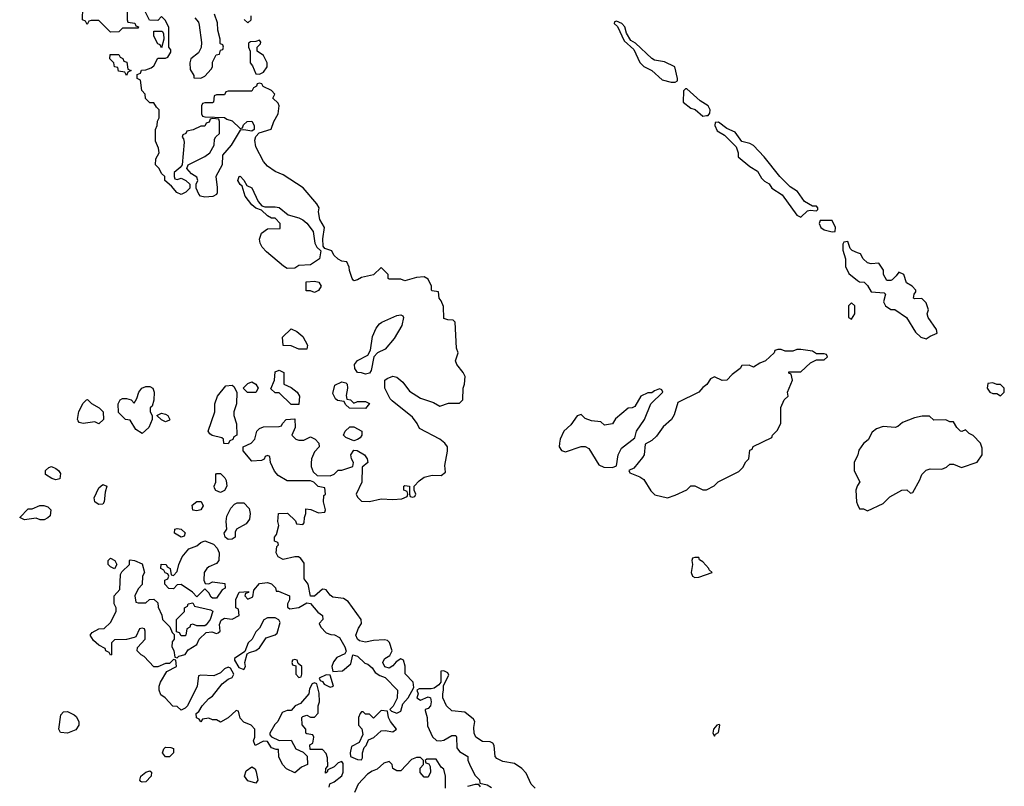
# Model space of a CAD drawing. Header units: inches. Extents: x 2348341 to 2479810, y 460419 to 613669.
# Tile 669 of 721: x 2455726 to 2460749, y 550259 to 554170. Entities that reach past the tile are written whole.
import ezdxf

# ---------------------------------------------------------------- set-up
doc = ezdxf.new("R2010")
doc.units = ezdxf.units.IN
doc.header["$MEASUREMENT"] = 0
doc.layers.add('C4555', color=7, linetype='Continuous')
doc.layers.add('C4565', color=7, linetype='Continuous')

msp = doc.modelspace()

# ---------------------------------------------------------------- linework, layer by layer
at = {"layer": 'C4555', "color": 2, "elevation": 42}
for points in [[(2456274, 554250), (2456274, 554170), (2456278, 554158), (2456312.7, 554152.7), (2456318, 554138), (2456332.7, 554132.7), (2456330, 554126), (2456250, 554126), (2456232, 554108), (2456190, 554106), (2456130, 554166), (2456090, 554166), (2456078, 554162), (2456070, 554146), (2456062, 554162), (2456046, 554170), (2456048, 554230)], [(2457305.2, 550254.8), (2457308.4, 550271.6), (2457330, 550281), (2457370, 550312), (2457376, 550330), (2457375.3, 550375.3), (2457370, 550386), (2457350, 550378), (2457330, 550358), (2457298, 550342), (2457294, 550330), (2457286, 550326), (2457288, 550350), (2457298, 550362), (2457296.4, 550403.6), (2457290, 550426), (2457270, 550446), (2457207.3, 550447.3), (2457206, 550470), (2457222, 550478), (2457226, 550510), (2457222, 550522), (2457190, 550526), (2457186, 550530), (2457186, 550550), (2457167.3, 550572.7), (2457166, 550610), (2457170, 550614), (2457190, 550622), (2457210, 550612), (2457230, 550612), (2457248.7, 550631.3), (2457249, 550670), (2457255.3, 550690), (2457254, 550734), (2457242, 550782), (2457230, 550786), (2457218, 550782), (2457204.7, 550755.3), (2457201, 550730), (2457158, 550682), (2457132, 550670), (2457110, 550646), (2457090, 550646), (2457065.4, 550634.6), (2457042, 550590), (2457026.8, 550573.2), (2457002, 550530), (2457002, 550522), (2457011.3, 550511.3), (2457050, 550492), (2457110, 550494), (2457134, 550450), (2457172.7, 550432.7), (2457192.7, 550412.7), (2457194, 550370), (2457163.6, 550356.4), (2457130, 550328), (2457087.3, 550347.3), (2457066, 550370), (2457048.4, 550408.4), (2457046, 550446), (2457034, 550446), (2457010, 550455.3), (2456990, 550488), (2456970, 550488.7), (2456927.3, 550467.3), (2456918, 550490), (2456926, 550510), (2456926, 550550), (2456906, 550570), (2456870, 550586), (2456850, 550606), (2456842, 550642), (2456830, 550646), (2456790, 550608), (2456750, 550586), (2456730, 550598), (2456710, 550598), (2456690, 550606), (2456658, 550602), (2456650, 550588), (2456642, 550602), (2456627.3, 550607.3), (2456626, 550630), (2456640.4, 550639.6), (2456657.2, 550670), (2456690, 550706), (2456710, 550718), (2456759.3, 550780.7), (2456790, 550804.7), (2456810, 550814), (2456818, 550830), (2456802, 550862), (2456790, 550866), (2456770, 550858), (2456750, 550838), (2456716.9, 550823.1), (2456650, 550826), (2456638, 550822), (2456632, 550770), (2456582, 550670), (2456570, 550658), (2456550, 550648), (2456530, 550666), (2456507.3, 550667.3), (2456468, 550710), (2456445.2, 550725.2), (2456437.2, 550750), (2456437.2, 550770), (2456444, 550790), (2456476.4, 550843.6), (2456526, 550870), (2456522, 550902), (2456510, 550906), (2456490, 550886), (2456470, 550886), (2456431.1, 550868.9), (2456410, 550868.7), (2456360.4, 550920.4), (2456346, 550930), (2456326, 550950), (2456327.3, 550967.3), (2456366, 551010), (2456366, 551050), (2456362, 551062), (2456350, 551066), (2456338, 551062), (2456318, 551022), (2456310, 551018), (2456270, 551008), (2456210, 551006), (2456194, 550990), (2456194, 550930), (2456190, 550928), (2456182, 550942), (2456166, 550950), (2456162, 550962), (2456130, 550978), (2456103.1, 551003.1), (2456086, 551030), (2456096.4, 551043.6), (2456130, 551062), (2456156.4, 551063.6), (2456190, 551094), (2456218, 551150), (2456218, 551170), (2456208.7, 551190), (2456208, 551230), (2456236.4, 551263.6), (2456240.4, 551339.6), (2456247.3, 551352.7), (2456286, 551390), (2456286, 551410), (2456290, 551414), (2456311.6, 551411.6), (2456350, 551394), (2456362, 551350), (2456352, 551330), (2456351.6, 551288.4), (2456330, 551266), (2456314, 551230), (2456318, 551198), (2456330, 551194), (2456370, 551194), (2456388.4, 551211.6), (2456410, 551214), (2456430, 551194), (2456432.7, 551172.7), (2456451.6, 551131.6), (2456454, 551110), (2456492.7, 551072.7), (2456503.6, 551043.6), (2456514, 551034), (2456514, 551010), (2456503.6, 550996.4), (2456502, 550970), (2456511.6, 550951.6), (2456518, 550918), (2456530, 550914), (2456538, 550922), (2456570, 550932), (2456585.2, 550954.8), (2456630, 550982), (2456642, 551010), (2456677.2, 551042.8), (2456706.4, 551046.4), (2456730, 551038), (2456739, 551041), (2456748, 551050), (2456744.7, 551084.7), (2456753.2, 551106.8), (2456770, 551116), (2456810, 551111.3), (2456846, 551130), (2456842, 551162), (2456828, 551170), (2456828.9, 551211.1), (2456846, 551250), (2456892.7, 551252.7), (2456892.7, 551247.3), (2456878, 551242), (2456874, 551230), (2456890, 551214), (2456915.3, 551224.7), (2456920.4, 551259.6), (2456950, 551294), (2456990, 551298), (2457010.9, 551290.9), (2457031.1, 551271.1), (2457034, 551254), (2457046, 551254), (2457102, 551230), (2457102, 551210), (2457092, 551190), (2457092.7, 551172.7), (2457103.6, 551163.6), (2457150, 551171.3), (2457190, 551194.8), (2457210, 551192), (2457247.1, 551147.1), (2457271.3, 551130), (2457272, 551110), (2457254, 551090), (2457262, 551070), (2457290, 551042), (2457312.7, 551032.7), (2457331.6, 551031.6), (2457358, 551018), (2457384.7, 550970), (2457392, 550948), (2457384.7, 550935.3), (2457344, 550916), (2457326.4, 550893.6), (2457318, 550870), (2457323.6, 550843.6), (2457372.3, 550847.7), (2457416, 550884), (2457426, 550930), (2457450, 550922), (2457486.8, 550886.8), (2457502, 550882), (2457523.6, 550863.6), (2457539.6, 550839.6), (2457563.6, 550823.6), (2457590, 550814), (2457654, 550750), (2457651.6, 550708.4), (2457631.6, 550668.4), (2457614, 550650), (2457622, 550642), (2457650, 550632), (2457670, 550642), (2457681.2, 550678.8), (2457708, 550710), (2457736.4, 550763.6), (2457733.2, 550790), (2457692.7, 550832.7), (2457692, 550872), (2457683.1, 550903.1), (2457670, 550909), (2457645.8, 550894.2), (2457630, 550874), (2457610, 550862), (2457588.7, 550868.7), (2457579, 550890), (2457581.2, 550898.8), (2457588, 550910), (2457614.2, 550925.8), (2457626, 550950), (2457612.7, 550992.7), (2457602, 551002), (2457586.6, 551006.6), (2457530, 551002.9), (2457490, 550993.6), (2457460.1, 551000.1), (2457449.4, 551009.4), (2457441.2, 551030), (2457454.2, 551065.8), (2457469, 551090), (2457468.7, 551110), (2457402, 551202), (2457377.2, 551217.2), (2457323, 551223), (2457310, 551233.2), (2457290, 551261.2), (2457282.7, 551262.7), (2457270, 551263.7), (2457230, 551229), (2457210, 551228), (2457198, 551290), (2457176.6, 551316.6), (2457177.2, 551397.2), (2457160.4, 551420.4), (2457148.7, 551428.7), (2457129, 551429), (2457070, 551416), (2457044, 551430), (2457034, 551450), (2457038, 551482), (2457046, 551490), (2457042, 551502), (2457026, 551510), (2457026, 551530), (2457036.4, 551543.6), (2457048, 551590), (2457042, 551610), (2457046, 551650), (2457091.6, 551651.6), (2457132.7, 551612.7), (2457138, 551598), (2457170, 551594), (2457176.4, 551603.6), (2457178, 551630), (2457186, 551650), (2457186, 551674), (2457211.6, 551671.6), (2457250, 551654), (2457282, 551658), (2457286, 551670), (2457275.3, 551710), (2457278, 551742), (2457286, 551750), (2457282, 551782), (2457248.4, 551788.4), (2457226, 551810), (2457210, 551818), (2457090, 551818), (2457045.2, 551845.2), (2457026, 551866), (2457006, 551910), (2457002, 551942), (2456990, 551946), (2456978, 551942), (2456972.7, 551927.3), (2456959.6, 551920.4), (2456910, 551918), (2456866, 551970), (2456866, 551990), (2456906, 552010), (2456926, 552030), (2456935.3, 552070), (2456950, 552084.7), (2456970, 552092), (2457050, 552094), (2457062, 552098), (2457066, 552110), (2457086, 552130), (2457130, 552134), (2457132, 552090), (2457114, 552050), (2457134, 552030), (2457150, 552024.7), (2457174.6, 552025.4), (2457210, 552042), (2457234, 552030), (2457252, 552010), (2457254, 551990), (2457230, 551966), (2457214, 551930), (2457212.7, 551907.3), (2457212, 551890), (2457223.6, 551863.6), (2457243.6, 551843.6), (2457310, 551842), (2457330, 551852), (2457350, 551872), (2457370, 551872), (2457426, 551890), (2457428, 551910), (2457418, 551930), (2457415.3, 551950), (2457430, 551974), (2457447.3, 551972.7), (2457484.7, 551950), (2457498, 551930), (2457502, 551910), (2457472.7, 551887.3), (2457472, 551810), (2457442, 551750), (2457450, 551734), (2457470, 551714), (2457510, 551712), (2457570, 551724.7), (2457630, 551722), (2457674.6, 551725.4), (2457702, 551738), (2457706, 551750), (2457702, 551762), (2457686, 551770), (2457686, 551790), (2457690, 551794), (2457714, 551790), (2457714, 551750), (2457718, 551738), (2457730, 551734), (2457742, 551738), (2457746, 551750), (2457738, 551770), (2457738, 551790), (2457763.2, 551816.8), (2457790, 551836), (2457830, 551846), (2457875.3, 551844.7), (2457898, 551862), (2457895.3, 551895.3), (2457908.9, 551968.9), (2457908.7, 551990), (2457895.3, 552010), (2457870, 552029), (2457764.7, 552084.7), (2457754, 552110), (2457730, 552142), (2457625.6, 552225.6), (2457616, 552236), (2457588.7, 552290), (2457588, 552330), (2457600.2, 552339.8), (2457630, 552351.3), (2457650, 552346.8), (2457680.5, 552320.5), (2457714.4, 552274.4), (2457770, 552238.8), (2457836.8, 552216.8), (2457870, 552198), (2457912.7, 552212.7), (2457970, 552214), (2457986, 552230), (2457988, 552290), (2457995.3, 552310), (2457998, 552350), (2457988, 552370), (2457955.3, 552410), (2457949, 552430), (2457962, 552470), (2457954.6, 552494.6), (2457947.3, 552627.3), (2457936.4, 552636.4), (2457910, 552638), (2457890, 552646), (2457887.3, 552707.3), (2457876.4, 552736.4), (2457866, 552750), (2457862, 552782), (2457830, 552786), (2457826, 552790), (2457826, 552810), (2457810, 552846), (2457790, 552858), (2457750, 552855.3), (2457690, 552838), (2457670, 552846), (2457610, 552846), (2457606, 552850), (2457606, 552870), (2457570, 552906), (2457531.6, 552868.4), (2457470, 552854), (2457450, 552842), (2457430, 552838), (2457422, 552850), (2457408, 552890), (2457407.3, 552907.3), (2457395.3, 552935.3), (2457370, 552938), (2457350, 552948), (2457329.1, 552969.1), (2457318, 552990), (2457283.1, 553003.1), (2457274.6, 553014.6), (2457272, 553052), (2457280.9, 553110), (2457256.3, 553150), (2457249.5, 553190.5), (2457253.2, 553210), (2457241.2, 553230), (2457171.9, 553311.9), (2457070, 553379), (2457030, 553395.3), (2456990, 553422), (2456970, 553446), (2456930, 553522), (2456925.2, 553554.8), (2456930, 553574), (2456948, 553592), (2457008.4, 553611.6), (2457022, 553650), (2457044, 553690), (2457049, 553730), (2457044, 553744), (2457018, 553770), (2457028, 553790), (2457010, 553808), (2456968.4, 553828.4), (2456962, 553842), (2456950, 553846), (2456938, 553842), (2456934, 553830), (2456918, 553822), (2456910, 553806), (2456790, 553806), (2456778, 553802), (2456770, 553786), (2456730, 553786), (2456718, 553782), (2456714, 553750), (2456710, 553746), (2456670, 553746), (2456658, 553742), (2456654, 553730), (2456654, 553690), (2456658, 553678), (2456670, 553674), (2456771.6, 553671.6), (2456782, 553662), (2456810, 553654), (2456850, 553614), (2456862, 553618), (2456867.3, 553632.7), (2456886, 553650), (2456910, 553652), (2456922, 553630), (2456922, 553610), (2456910, 553602), (2456870, 553608), (2456850, 553606), (2456804.7, 553530), (2456761, 553479), (2456758, 553430), (2456726, 553370), (2456733.4, 553313.4), (2456734, 553286), (2456730, 553278), (2456711.3, 553268.7), (2456670, 553264), (2456649, 553269), (2456639, 553279), (2456626, 553310), (2456626, 553330), (2456635.3, 553350), (2456630, 553366), (2456603.1, 553383.1), (2456578, 553410), (2456586, 553430), (2456670, 553471.3), (2456695.3, 553490), (2456718, 553530), (2456720.4, 553559.6), (2456727.3, 553572.7), (2456746, 553590), (2456746, 553650), (2456742, 553662), (2456710, 553666), (2456698, 553662), (2456692.7, 553647.3), (2456678, 553642), (2456670, 553626), (2456650, 553626), (2456611.6, 553608.4), (2456578, 553602), (2456574, 553590), (2456558, 553582), (2456554, 553570), (2456562, 553562), (2456565.4, 553545.4), (2456554, 553430), (2456544.7, 553415.3), (2456514, 553390), (2456514, 553370), (2456518, 553358), (2456530, 553354), (2456550, 553362), (2456574, 553350), (2456594, 553330), (2456594, 553310), (2456574, 553290), (2456550, 553278), (2456528.4, 553288.4), (2456500.4, 553320.4), (2456466, 553350), (2456466, 553370), (2456450, 553386), (2456438, 553410), (2456418, 553430), (2456420.4, 553459.6), (2456438, 553490), (2456434, 553514), (2456418, 553550), (2456418, 553610), (2456428, 553630), (2456428.4, 553651.6), (2456438, 553670), (2456438, 553710), (2456423.1, 553723.1), (2456410, 553746), (2456390, 553746), (2456367.3, 553767.3), (2456366, 553790), (2456348.4, 553808.4), (2456342, 553862), (2456326, 553870), (2456326, 553890), (2456342, 553898), (2456347.3, 553912.7), (2456370, 553914), (2456396.4, 553923.6), (2456410, 553934), (2456430, 553974), (2456470, 553974), (2456482, 553978), (2456496.4, 554003.6), (2456496.4, 554016.4), (2456486, 554030), (2456486, 554130), (2456470, 554166), (2456450, 554186), (2456430, 554166), (2456388, 554168), (2456368.4, 554208.4)], [(2456619.4, 554179.4), (2456637.5, 554157.5), (2456642, 554142), (2456654.2, 554054.2), (2456652, 554028), (2456638.7, 554001.3), (2456598.8, 553970), (2456594, 553950), (2456596, 553916), (2456614, 553886), (2456614, 553874), (2456650, 553872), (2456670, 553882), (2456703.1, 553916.9), (2456708.7, 553930), (2456710, 553954), (2456728.7, 553990), (2456746, 553994), (2456750, 554014), (2456762, 554018), (2456766, 554030), (2456762, 554042), (2456750, 554046), (2456749.1, 554049.1), (2456748.7, 554070), (2456736.4, 554116.4), (2456734.6, 554154.6), (2456719, 554199)], [(2456871.6, 554171.6), (2456890, 554154), (2456906, 554170), (2456906, 554190)], [(2460000, 552981.3), (2459972.5, 552992.5), (2459962, 553002), (2459950, 553038), (2459930, 553035.3), (2459925.4, 553025.4), (2459925.4, 552994.6), (2459938, 552950), (2459938, 552910), (2459955.3, 552875.3), (2460000, 552839.9)], [(2460000, 551946), (2459982, 551910), (2459982, 551870), (2460000, 551834)], [(2460000, 551793.2), (2459998, 551790), (2459992, 551770), (2459994, 551710), (2460000, 551696.5)], [(2458355.3, 550250), (2458335.3, 550270), (2458310, 550326), (2458288, 550350), (2458250, 550375.3), (2458190, 550385.6), (2458160.7, 550400.7), (2458151.5, 550411.5), (2458146.8, 550466.8), (2458139.5, 550479.5), (2458126, 550486), (2458086.7, 550486.7), (2458053.6, 550510), (2458043.6, 550530), (2458042, 550558), (2458048, 550590), (2458040.4, 550600.4), (2457997.2, 550637.2), (2457930, 550643.7), (2457903.7, 550670), (2457885.2, 550710), (2457884, 550730), (2457888.7, 550750), (2457887.3, 550772.7), (2457914.6, 550825.4), (2457910, 550838), (2457890, 550848), (2457874, 550846), (2457874, 550790), (2457863.5, 550776.5), (2457839.9, 550760.1), (2457824.5, 550755.5), (2457763.5, 550756.5), (2457752, 550750), (2457758, 550730), (2457752, 550710), (2457770, 550698), (2457810, 550716), (2457822, 550710), (2457824.7, 550690), (2457821, 550670), (2457810, 550655.3), (2457794, 550650), (2457794, 550646), (2457804.7, 550610), (2457806.4, 550566.4), (2457831.6, 550511.6), (2457852, 550492), (2457871.3, 550491.3), (2457890, 550494.8), (2457930, 550518), (2457950, 550517.3), (2457954.9, 550510), (2457955.5, 550455.5), (2457970, 550436), (2458011.3, 550410), (2458012, 550392), (2458023.6, 550363.6), (2458050, 550314), (2458071.6, 550291.6), (2458074, 550274), (2458110, 550266), (2458132.8, 550252.8)], [(2457898, 550250), (2457898, 550310), (2457890, 550346), (2457876.4, 550356.4), (2457850, 550398), (2457803.6, 550396.4), (2457794, 550390), (2457798, 550378), (2457812.7, 550372.7), (2457819.6, 550359.6), (2457822, 550330), (2457810, 550306), (2457790, 550306), (2457768.9, 550328.9), (2457768.4, 550351.6), (2457786, 550370), (2457786, 550390), (2457770, 550406), (2457750, 550406), (2457724.7, 550395.3), (2457670, 550338), (2457650, 550338), (2457628.9, 550348.9), (2457626, 550370), (2457610, 550386), (2457583.6, 550376.4), (2457550, 550346), (2457523.6, 550336.4), (2457499.6, 550320.4), (2457452, 550270), (2457433.7, 550226.3)], [(2458076.4, 550256.4), (2458068, 550268), (2458050, 550268.7), (2458010, 550258)]]:
    msp.add_lwpolyline(points, dxfattribs=at)
for points in [[(2458770, 554162), (2458761, 554159), (2458758, 554150), (2458776, 554136), (2458810, 554062), (2458858, 554018), (2458890, 553952), (2458910, 553931.3), (2458950.9, 553910.9), (2459003.6, 553863.6), (2459050, 553851.3), (2459070, 553852), (2459082, 553858), (2459082, 553870), (2459068, 553930), (2459014.8, 553954.8), (2458964.1, 553964.1), (2458950, 553972.7), (2458868, 554050), (2458844, 554064), (2458821.2, 554101.2), (2458813.2, 554133.2), (2458798, 554150)], [(2456450, 554026), (2456442, 554042), (2456430, 554046), (2456410, 554086), (2456410, 554112), (2456452, 554112), (2456459.6, 554099.6), (2456462, 554070)], [(2456950, 554066), (2456930, 554058), (2456903.6, 554056.4), (2456894, 554050), (2456894, 554030), (2456902, 554010), (2456902, 553950), (2456914, 553934), (2456930, 553894), (2456950, 553892), (2456970, 553902), (2456988.7, 553930), (2456989, 553950), (2456970, 553988), (2456938, 554010), (2456938, 554030), (2456954, 554046), (2456955.3, 554055.3)], [(2456270, 553886), (2456262, 553902), (2456230, 553908), (2456226, 553926), (2456208.9, 553928.9), (2456206, 553950), (2456186, 553970), (2456187.3, 553992.7), (2456231.6, 553991.6), (2456238, 553978), (2456252.7, 553972.7), (2456258, 553958), (2456272.7, 553952.7), (2456278, 553918), (2456294, 553910), (2456278, 553902)], [(2459130, 553818), (2459122, 553818), (2459112.7, 553807.3), (2459111.3, 553750), (2459150, 553718), (2459171.3, 553711.3), (2459210, 553678), (2459230, 553682), (2459238, 553682), (2459247.3, 553692.7), (2459248, 553710), (2459238, 553730), (2459196.4, 553756.4)], [(2459290, 553648), (2459274, 553646), (2459272, 553630), (2459283.5, 553603.5), (2459321, 553581), (2459381, 553521), (2459391, 553490), (2459391.3, 553470), (2459450, 553421), (2459490, 553398), (2459510, 553362), (2459525.4, 553345.4), (2459550, 553332), (2459562, 553310), (2459616.3, 553276.3), (2459690, 553172), (2459710, 553162), (2459744.7, 553195.3), (2459758, 553198), (2459790, 553194), (2459798, 553202), (2459798, 553210), (2459790, 553218), (2459770, 553218), (2459730, 553242), (2459693.1, 553293.1), (2459657, 553317), (2459604, 553370), (2459524, 553470), (2459470, 553528.7), (2459450, 553539), (2459408.9, 553548.9), (2459375.5, 553595.5), (2459334, 553614)], [(2456976, 553216), (2457030, 553216), (2457050, 553211.3), (2457094.8, 553174.8), (2457150, 553159.3), (2457170, 553148.4), (2457191.5, 553131.5), (2457223.8, 553090), (2457232, 553030), (2457242, 553010), (2457262, 552990), (2457256, 552950), (2457210, 552919.3), (2457150, 552915.3), (2457130, 552902), (2457090, 552901.2), (2457071.9, 552911.9), (2456984.9, 552984.9), (2456962.7, 553010), (2456952.3, 553030), (2456949, 553050), (2456959.3, 553080.7), (2456990, 553102.8), (2457055.3, 553104.7), (2457055.3, 553130), (2457030, 553158), (2457010, 553158), (2456990, 553169), (2456959, 553199), (2456930, 553209.2), (2456910, 553225.2), (2456876, 553270), (2456860.4, 553320.4), (2456850, 553328.7), (2456838, 553350), (2456846, 553370), (2456850, 553371.3), (2456870, 553352), (2456884.7, 553324.7), (2456910, 553311.3), (2456942.8, 553242.8), (2456961, 553221)], [(2459870, 553146), (2459810, 553146), (2459804.7, 553130), (2459812, 553110), (2459830, 553098), (2459870, 553086.8), (2459886, 553090), (2459888, 553110)], [(2457230, 552778), (2457210, 552786), (2457187.3, 552787.3), (2457187.3, 552832.7), (2457230, 552836), (2457252, 552830), (2457264.7, 552810), (2457250, 552788)], [(2459970, 552726), (2459954, 552710), (2459954, 552650), (2459970, 552642), (2459986, 552670), (2459986, 552710)], [(2457490, 552362), (2457470, 552368.7), (2457449.1, 552369.1), (2457435.3, 552390), (2457434, 552410), (2457450, 552430.8), (2457502, 552458), (2457515.3, 552484.7), (2457526.3, 552553.7), (2457544.1, 552595.9), (2457561.5, 552618.5), (2457572.5, 552627.5), (2457650, 552661), (2457670, 552664.7), (2457679.8, 552659.8), (2457684.7, 552650), (2457674.8, 552610), (2457635.8, 552544.2), (2457590.6, 552489.4), (2457552, 552470), (2457532, 552450), (2457519.6, 552380.4), (2457510, 552366)], [(2457150, 552488.7), (2457110, 552506), (2457070, 552508), (2457066, 552550), (2457110, 552592), (2457139.6, 552579.6), (2457170, 552554), (2457194, 552510), (2457190, 552488.7)], [(2459710, 552488), (2459690, 552488), (2459670, 552478), (2459630, 552478), (2459610, 552488), (2459592.7, 552487.3), (2459578, 552482), (2459574, 552470), (2459530.9, 552429.1), (2459502, 552418), (2459470, 552398), (2459447.3, 552407.3), (2459410, 552406), (2459402, 552390), (2459359.6, 552360.4), (2459334, 552330), (2459308.9, 552328.9), (2459270, 552348), (2459250, 552338), (2459230.8, 552309.2), (2459210, 552294), (2459190.5, 552269.5), (2459083.4, 552216.6), (2459065.2, 552154.8), (2459051, 552130), (2459008, 552092), (2458974.9, 552045.1), (2458950, 552023.7), (2458916, 552004), (2458910.7, 551950), (2458903, 551937), (2458858.8, 551881.2), (2458834, 551870), (2458838, 551858), (2458890, 551838), (2458910, 551824.7), (2458946, 551766), (2458966, 551746), (2459030, 551731.3), (2459070, 551744.7), (2459130, 551772), (2459150, 551791.3), (2459170, 551791.3), (2459210, 551772), (2459230, 551772), (2459268.4, 551791.6), (2459288.4, 551811.6), (2459394.6, 551865.4), (2459414.6, 551885.4), (2459430, 551914), (2459446, 551930), (2459450, 551974), (2459462, 551978), (2459468.4, 551991.6), (2459562, 552038), (2459566, 552050), (2459590, 552074), (2459608, 552110), (2459608.4, 552191.6), (2459626, 552230), (2459646, 552250), (2459642, 552270), (2459668, 552330), (2459662, 552362), (2459650, 552366), (2459650, 552374), (2459710, 552374), (2459760.4, 552419.6), (2459790, 552434), (2459830, 552434), (2459846, 552450), (2459842, 552462), (2459830, 552466), (2459790, 552466), (2459770, 552478)], [(2457110, 552206), (2457050, 552266), (2457030, 552266), (2457007.3, 552287.3), (2457026, 552330), (2457030, 552374), (2457050, 552382), (2457074, 552370), (2457074, 552310), (2457110, 552294), (2457142, 552270), (2457154, 552250), (2457150, 552206)], [(2456350, 552059), (2456318.6, 552078.6), (2456290, 552126), (2456266, 552130), (2456230, 552166), (2456228.7, 552210), (2456238, 552230), (2456250, 552238), (2456270, 552238), (2456294, 552230), (2456310, 552214), (2456323.1, 552236.9), (2456334, 552270), (2456348.7, 552290), (2456370, 552299.1), (2456390, 552298.8), (2456404.7, 552290), (2456411.3, 552270), (2456411.1, 552228.9), (2456401, 552199), (2456392, 552190), (2456392, 552170), (2456402, 552150), (2456401, 552130), (2456384, 552090)], [(2456790, 552006), (2456767.3, 552007.3), (2456766, 552030), (2456756.4, 552036.4), (2456708.4, 552048.4), (2456696.4, 552056.4), (2456688, 552070), (2456722, 552170), (2456722, 552210), (2456735.3, 552250), (2456778, 552302), (2456810, 552304.7), (2456818.8, 552298.8), (2456834, 552270), (2456832, 552210), (2456818, 552170), (2456818, 552150), (2456832.7, 552107.3), (2456834, 552050), (2456818, 552042), (2456812.7, 552027.3), (2456798, 552022)], [(2456888.7, 552268.7), (2456866, 552290), (2456890, 552314), (2456910, 552322), (2456931.1, 552311.1), (2456942, 552290), (2456930, 552268.7)], [(2457430, 552214), (2457450, 552222), (2457490, 552222), (2457511.1, 552211.1), (2457490, 552186), (2457408.4, 552188.4), (2457387.3, 552207.3), (2457382, 552222), (2457347.3, 552227.3), (2457336.4, 552236.4), (2457323.1, 552263.1), (2457334, 552306), (2457370, 552322.8), (2457390, 552318), (2457396, 552310), (2457398.8, 552290), (2457392, 552252), (2457394, 552234), (2457414, 552230)], [(2458990, 552286), (2458963.6, 552276.4), (2458950, 552266), (2458930, 552266), (2458894, 552250), (2458863.6, 552196.4), (2458851.1, 552188.9), (2458830, 552188), (2458766, 552134), (2458750, 552108), (2458710, 552102), (2458690, 552118), (2458643.1, 552123.1), (2458610, 552135.3), (2458590, 552155.3), (2458570, 552148.7), (2458537.1, 552102.9), (2458501, 552070), (2458482.8, 552030), (2458478.8, 552010), (2458478, 551990), (2458490, 551972), (2458510, 551964.7), (2458590, 551992), (2458610, 551992), (2458630, 551982), (2458679.6, 551899.6), (2458706.4, 551886.4), (2458750, 551886), (2458770, 551894), (2458779.3, 551950), (2458796.5, 551983.5), (2458863.1, 552036.9), (2458873.2, 552070), (2458914, 552130), (2458946, 552210), (2459006, 552270), (2459002, 552282)], [(2456130, 552108), (2456110, 552118), (2456049.3, 552109.3), (2456030, 552115.3), (2456023.7, 552123.7), (2456021.2, 552130), (2456028.4, 552171.6), (2456050, 552214), (2456066, 552230), (2456071.6, 552231.6), (2456091.6, 552211.6), (2456132, 552190), (2456152, 552170), (2456154, 552130)], [(2456470, 552118), (2456450, 552128), (2456426, 552150), (2456450, 552162), (2456470, 552158), (2456482, 552150), (2456492, 552130), (2456490, 552126)], [(2457430, 552022), (2457390, 552038), (2457378, 552050), (2457386, 552070), (2457410, 552092), (2457430, 552092), (2457471.3, 552071.3), (2457472, 552050), (2457463.6, 552036.4), (2457450, 552028)], [(2455910, 551822), (2455890, 551828.7), (2455858, 551850), (2455858, 551870), (2455874.6, 551885.4), (2455889.1, 551890.9), (2455910, 551881), (2455924.7, 551870), (2455934.4, 551854.4), (2455930, 551828)], [(2456750, 551758), (2456727.3, 551767.3), (2456720.4, 551780.4), (2456718, 551790), (2456726, 551810), (2456726, 551850), (2456730, 551854), (2456750, 551854), (2456772.7, 551832.7), (2456779.6, 551819.6), (2456782, 551790), (2456770, 551768)], [(2456130, 551697.2), (2456120.9, 551700.9), (2456109.3, 551709.3), (2456105.2, 551730), (2456130, 551782), (2456150, 551798), (2456171.3, 551790), (2456161.4, 551758.6), (2456157.3, 551710), (2456150, 551699)], [(2455830, 551618), (2455810, 551626), (2455750, 551618), (2455726, 551630), (2455770, 551674), (2455790, 551674), (2455828.9, 551691.1), (2455848.9, 551691.1), (2455870, 551684.7), (2455884.7, 551670), (2455882, 551638), (2455870, 551628), (2455850, 551618)], [(2456630, 551664), (2456610, 551668), (2456606.6, 551693.4), (2456630, 551712), (2456651.3, 551711.3), (2456662, 551690), (2456650, 551669)], [(2456790, 551517.2), (2456782.5, 551522.5), (2456774, 551530), (2456769, 551550), (2456782, 551570), (2456779, 551610), (2456783.2, 551636.8), (2456802.7, 551677.3), (2456821.2, 551698.8), (2456834.6, 551705.4), (2456870, 551704.7), (2456896, 551676), (2456901, 551650), (2456898.8, 551621.2), (2456882, 551598), (2456832, 551570), (2456825.4, 551554.6), (2456824.7, 551530), (2456810, 551519)], [(2456550, 551529), (2456515.3, 551550), (2456518, 551570), (2456530, 551573.4), (2456550, 551570.7), (2456570, 551551.3), (2456564.7, 551535.3)], [(2456690, 551292), (2456710, 551302), (2456772.7, 551292.7), (2456774, 551270), (2456759.6, 551260.4), (2456730, 551218), (2456710, 551218), (2456703.1, 551223.1), (2456690, 551246), (2456670, 551266), (2456630, 551226), (2456608, 551250), (2456550, 551288), (2456530, 551286), (2456510, 551266), (2456487.3, 551267.3), (2456466, 551290), (2456466, 551310), (2456482, 551318), (2456486, 551330), (2456482, 551342), (2456467.3, 551347.3), (2456462, 551362), (2456446, 551370), (2456447.3, 551392.7), (2456474, 551390), (2456478, 551378), (2456494, 551370), (2456498, 551338), (2456510, 551334), (2456530, 551354), (2456538, 551390), (2456555.3, 551430), (2456588.9, 551471.1), (2456630, 551486), (2456650, 551502.8), (2456670, 551510.7), (2456714.7, 551494.7), (2456734, 551474), (2456743, 551450), (2456741, 551410), (2456730, 551395.3), (2456690, 551379), (2456681, 551370), (2456666.8, 551350), (2456664.7, 551310), (2456672.7, 551292.7)], [(2456210, 551368), (2456190, 551378), (2456178, 551390), (2456178, 551410), (2456190, 551422), (2456211.1, 551411.1), (2456222, 551390)], [(2459190, 551426), (2459170, 551426), (2459158, 551422), (2459154, 551410), (2459158, 551390), (2459151, 551350), (2459158, 551330), (2459170, 551324), (2459190, 551326), (2459258, 551350), (2459242.7, 551362.7), (2459241.2, 551370), (2459210, 551404), (2459194, 551414)], [(2456630, 551078), (2456610, 551086), (2456598, 551082), (2456594, 551070), (2456578, 551062), (2456574, 551030), (2456570, 551026), (2456550, 551026), (2456542, 551042), (2456526, 551046), (2456526, 551110), (2456566, 551150), (2456566, 551170), (2456582, 551178), (2456586, 551190), (2456610, 551194), (2456618, 551178), (2456699.6, 551159.6), (2456712, 551152), (2456698, 551110), (2456676.9, 551083.1), (2456670, 551078)], [(2457030, 551118), (2456990, 551118), (2456971.6, 551108.4), (2456950, 551066), (2456930, 551046), (2456911.1, 551008.9), (2456892, 550990), (2456874, 550946), (2456822, 550910), (2456822, 550902), (2456844.7, 550864.7), (2456870, 550854), (2456878, 550870), (2456875.3, 550890), (2456886, 550934), (2456898, 550942), (2456930, 550951.3), (2456950, 550966), (2456983.2, 551016.8), (2457030, 551031), (2457040.2, 551039.8), (2457054.6, 551094.6), (2457048.7, 551108.7)], [(2457130, 550906), (2457118, 550902), (2457114, 550890), (2457118, 550878), (2457134, 550874), (2457134, 550830), (2457150, 550814), (2457162, 550818), (2457166, 550830), (2457166, 550870), (2457146, 550886), (2457142, 550902)], [(2457290, 550828), (2457254, 550810), (2457258, 550798), (2457270, 550794), (2457279.6, 550779.6), (2457310, 550764.7), (2457326, 550770), (2457310, 550826)], [(2455970, 550529.4), (2455933.6, 550533.6), (2455925.2, 550550), (2455936, 550624), (2455950, 550638.8), (2455970, 550640.7), (2456004.1, 550624.1), (2456014.4, 550614.4), (2456027.3, 550590), (2456027.3, 550570), (2456013.2, 550546.8)], [(2457570, 550646), (2457530, 550606), (2457510, 550626), (2457490, 550626), (2457478, 550638), (2457470, 550638), (2457462, 550630), (2457454, 550610), (2457454, 550570), (2457471.6, 550551.6), (2457476.9, 550523.1), (2457458, 550482), (2457418, 550462), (2457412, 550430), (2457414, 550410), (2457450, 550396), (2457470, 550394), (2457475.3, 550404.7), (2457475.3, 550430), (2457483.1, 550456.9), (2457492.9, 550467.1), (2457504.7, 550495.3), (2457531.7, 550508.3), (2457570, 550541), (2457590, 550544), (2457630, 550536), (2457648.7, 550550), (2457617.2, 550590), (2457608, 550610), (2457602, 550642)], [(2459294, 550574), (2459282, 550570), (2459264.7, 550550), (2459262, 550530), (2459270, 550514), (2459275.3, 550524.7), (2459290, 550534), (2459298, 550570)], [(2456470, 550408.7), (2456455.3, 550430), (2456462, 550450), (2456470, 550458), (2456496.9, 550456.9), (2456511, 550451), (2456511.3, 550430), (2456490, 550408.7)], [(2456350, 550279.3), (2456343.6, 550283.6), (2456339.3, 550290), (2456343.7, 550310), (2456370, 550330.8), (2456390, 550338), (2456398, 550330), (2456396, 550310), (2456370, 550281.2)], [(2456930, 550275.3), (2456890, 550286.6), (2456872.3, 550310), (2456881.6, 550338.4), (2456910, 550358.8), (2456927.3, 550347.3), (2456933, 550333), (2456941, 550290)]]:
    msp.add_lwpolyline(points, close=True, dxfattribs=at)
at = {"layer": 'C4565', "color": 2, "elevation": 42}
for points in [[(2460000, 552839.9), (2460010, 552832), (2460034, 552830), (2460050, 552814), (2460070, 552782), (2460136, 552776), (2460142, 552770), (2460132, 552730), (2460142, 552710), (2460170, 552692), (2460190.9, 552690.9), (2460250, 552651.3), (2460295.3, 552575.3), (2460322, 552550), (2460350, 552541), (2460370, 552556), (2460406, 552570), (2460402.7, 552590), (2460359.5, 552650), (2460356, 552670), (2460362, 552690), (2460350, 552726), (2460327.3, 552747.3), (2460290, 552746), (2460286, 552750), (2460288, 552770), (2460298, 552782), (2460298, 552790), (2460278, 552810), (2460250, 552828), (2460235.3, 552870), (2460210, 552882), (2460197.5, 552862.5), (2460176.8, 552843.2), (2460170, 552839), (2460150, 552839), (2460133.2, 552870), (2460132.7, 552892.7), (2460108, 552928), (2460070, 552924), (2460050, 552929), (2460028.7, 552950), (2460015.1, 552975.1), (2460000, 552981.3)], [(2460000, 551696.5), (2460010, 551674), (2460030, 551674), (2460050, 551664.7), (2460130, 551702), (2460164.7, 551735.3), (2460226, 551770), (2460251.1, 551771.1), (2460270, 551754), (2460282, 551758), (2460318, 551822), (2460328.7, 551850), (2460350, 551871.3), (2460370, 551878), (2460430, 551876), (2460453.6, 551886.4), (2460470, 551902), (2460490, 551902), (2460530, 551884.7), (2460610, 551912), (2460635.3, 551950), (2460636.4, 551983.6), (2460628, 552010), (2460590, 552048), (2460570, 552058), (2460550, 552078), (2460531.6, 552068.4), (2460526, 552070), (2460506, 552090), (2460490, 552118), (2460470, 552118), (2460450, 552128), (2460390, 552126), (2460367.3, 552147.3), (2460330, 552148), (2460290, 552138), (2460230, 552115.3), (2460205.4, 552094.6), (2460191.1, 552088.9), (2460130, 552094), (2460096.9, 552083.1), (2460075.3, 552064.7), (2460053.7, 552026.3), (2460030, 552008), (2460006.4, 551973.6), (2460002, 551950), (2460000, 551946)], [(2460000, 551834), (2460011.3, 551811.3), (2460000, 551793.2)]]:
    msp.add_lwpolyline(points, dxfattribs=at)
msp.add_lwpolyline([(2460690, 552318), (2460665.4, 552314.6), (2460662, 552290), (2460674, 552270), (2460690, 552262), (2460710, 552262), (2460730, 552251.3), (2460748.7, 552270), (2460748, 552290), (2460730, 552308), (2460710, 552308)], close=True, dxfattribs=at)

doc.saveas('drawing.dxf')
